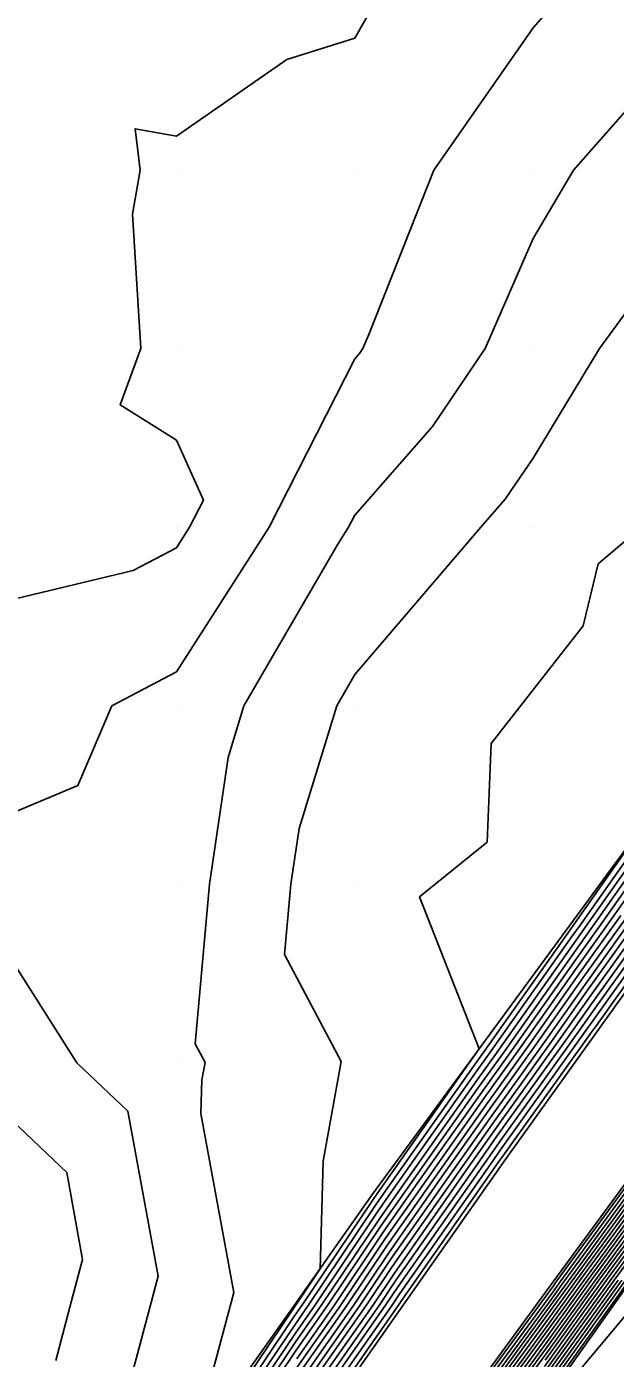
# Model space of a CAD drawing. Extents: x 2188792 to 2191981, y 386090 to 389710.
# Drawn here: x 2189131.6 to 2189164.6, y 386313.4 to 386388 of the extents above; entities that cross this region are included whole.
import ezdxf

# ---------------------------------------------------------------- set-up
doc = ezdxf.new("R2010")
doc.units = 0
for name, color, linetype in [('DTM Contours Major', 7, 'Continuous'), ('DTM Contours Minor', 7, 'Continuous'), ('Exist DTM QL2 LIDAR Elevation Point', 7, 'Continuous'), ('PH Exist DTM Breakline', 7, 'Continuous')]:
    doc.layers.add(name, color=color, linetype=linetype)

msp = doc.modelspace()

# ---------------------------------------------------------------- linework, layer by layer
at = {"layer": 'DTM Contours Major'}
for points in [[(2189177.053, 386389.986), (2189169.982, 386384.445), (2189165.878, 386384.089), (2189162.238, 386379.985), (2189159.981, 386376.165), (2189157.295, 386369.984), (2189154.332, 386365.632), (2189149.98, 386360.655), (2189149.638, 386359.983), (2189149.026, 386359.03), (2189143.764, 386349.983), (2189142.874, 386347.088), (2189141.832, 386339.982), (2189141.034, 386331.036), (2189141.586, 386329.994), (2189141.41, 386329.022), (2189141.357, 386327.14), (2189143.196, 386317.105), (2189141.482, 386310.691)], [(2189167.682, 386344.32), (2189163.115, 386337.852), (2189162.265, 386336.665), (2189157.864, 386330.434), (2189156.863, 386329.037), (2189152.616, 386323.028), (2189151.361, 386321.239), (2189148.096, 386316.376), (2189146.678, 386314.354), (2189143.492, 386309.618)], [(2189165.341, 386338.31), (2189162.792, 386334.752), (2189160.113, 386330.96), (2189157.47, 386327.271), (2189154.888, 386323.617), (2189151.886, 386319.336), (2189149.903, 386316.382), (2189146.799, 386311.954)], [(2189167.567, 386338.768), (2189163.319, 386332.838), (2189162.363, 386331.485), (2189158.078, 386325.504), (2189157.16, 386324.205), (2189152.411, 386317.433), (2189151.71, 386316.388), (2189146.919, 386309.555)], [(2189156.132, 386310.093), (2189161.042, 386316.787), (2189161.746, 386317.763), (2189166.639, 386324.433)], [(2189157.317, 386310.229), (2189160.851, 386315.047), (2189162.818, 386317.776), (2189166.314, 386322.542)], [(2189160.66, 386313.308), (2189163.891, 386317.79), (2189165.989, 386320.65)], [(2189160.469, 386311.568), (2189164.964, 386317.804)]]:
    msp.add_lwpolyline(points, dxfattribs=at)
at = {"layer": 'DTM Contours Minor'}
for points in [[(2189151.46, 386389.986), (2189149.98, 386387.376), (2189146.172, 386386.179), (2189139.979, 386381.892), (2189137.659, 386382.306), (2189137.954, 386379.985), (2189137.516, 386377.522), (2189137.978, 386369.984), (2189136.831, 386366.837), (2189139.979, 386364.861), (2189141.49, 386361.494), (2189140.721, 386359.983), (2189139.979, 386358.828), (2189137.548, 386357.552), (2189129.978, 386355.748)], [(2189160.932, 386389.035), (2189159.981, 386387.963), (2189154.41, 386379.985), (2189150.773, 386370.778), (2189150.429, 386369.984), (2189150.247, 386369.718), (2189149.98, 386369.413), (2189145.18, 386359.983), (2189139.979, 386351.878), (2189136.367, 386349.983), (2189134.459, 386345.502), (2189129.978, 386343.644), (2189128.724, 386339.982), (2189129.978, 386336.903), (2189134.403, 386329.981), (2189137.265, 386327.266), (2189138.959, 386318.027), (2189137.794, 386313.669), (2189136.1, 386307.334)], [(2189169.982, 386378.564), (2189163.702, 386369.984), (2189159.981, 386363.844), (2189158.418, 386361.547), (2189157.051, 386359.983), (2189149.98, 386351.724), (2189148.967, 386349.983), (2189146.855, 386343.107), (2189146.396, 386339.982), (2189146.045, 386336.047), (2189149.218, 386330.055), (2189148.205, 386324.468), (2189148.035, 386318.433), (2189146.65, 386316.37), (2189146.582, 386316.273), (2189142.394, 386310.047)], [(2189165.937, 386359.875), (2189163.634, 386357.926), (2189162.782, 386354.457), (2189157.623, 386347.867), (2189157.411, 386342.342), (2189153.606, 386339.27), (2189156.966, 386330.76), (2189156.514, 386330.119), (2189156.498, 386330.098), (2189151.253, 386322.675), (2189151.046, 386322.381), (2189147.012, 386316.372), (2189146.606, 386315.793), (2189142.668, 386309.94)], [(2189167.087, 386344.556), (2189162.225, 386337.668), (2189162.054, 386337.43), (2189156.964, 386330.224), (2189156.62, 386329.744), (2189151.707, 386322.793), (2189151.151, 386322), (2189147.373, 386316.373), (2189146.63, 386315.313), (2189142.943, 386309.833)], [(2189167.594, 386344.734), (2189162.67, 386337.76), (2189162.159, 386337.047), (2189157.414, 386330.329), (2189156.741, 386329.391), (2189152.162, 386322.911), (2189151.256, 386321.619), (2189147.735, 386316.374), (2189146.654, 386314.834), (2189143.218, 386309.725)], [(2189167.77, 386343.906), (2189163.56, 386337.943), (2189162.37, 386336.282), (2189158.314, 386330.539), (2189156.984, 386328.684), (2189153.071, 386323.146), (2189151.466, 386320.858), (2189148.458, 386316.377), (2189146.702, 386313.874), (2189143.767, 386309.511)], [(2189167.858, 386343.492), (2189164.006, 386338.035), (2189162.476, 386335.899), (2189158.764, 386330.644), (2189157.106, 386328.331), (2189153.525, 386323.264), (2189151.571, 386320.478), (2189148.819, 386316.378), (2189146.726, 386313.394)], [(2189167.946, 386343.078), (2189164.451, 386338.127), (2189162.581, 386335.517), (2189159.214, 386330.75), (2189157.227, 386327.977), (2189153.979, 386323.382), (2189151.676, 386320.097), (2189149.18, 386316.379), (2189146.75, 386312.914)], [(2189168.013, 386338.86), (2189163.424, 386332.456), (2189162.813, 386331.59), (2189158.2, 386325.151), (2189157.615, 386324.323), (2189152.516, 386317.052), (2189152.072, 386316.39), (2189146.943, 386309.075)], [(2189168.458, 386338.951), (2189163.53, 386332.073), (2189163.263, 386331.696), (2189158.321, 386324.797), (2189158.069, 386324.441), (2189152.621, 386316.671), (2189152.433, 386316.391), (2189146.967, 386308.595)], [(2189164.896, 386338.218), (2189162.686, 386335.134), (2189159.663, 386330.855), (2189157.349, 386327.624), (2189154.434, 386323.499), (2189151.781, 386319.716), (2189149.542, 386316.381), (2189146.775, 386312.434)], [(2189165.787, 386338.402), (2189162.897, 386334.369), (2189160.563, 386331.065), (2189157.592, 386326.917), (2189155.343, 386323.735), (2189151.991, 386318.955), (2189150.265, 386316.383), (2189146.823, 386311.474)], [(2189166.232, 386338.493), (2189163.003, 386333.986), (2189161.013, 386331.17), (2189157.713, 386326.564), (2189155.797, 386323.852), (2189152.096, 386318.574), (2189150.626, 386316.385), (2189146.847, 386310.994)], [(2189166.677, 386338.585), (2189163.108, 386333.604), (2189161.463, 386331.275), (2189157.835, 386326.211), (2189156.251, 386323.97), (2189152.201, 386318.194), (2189150.988, 386316.386), (2189146.871, 386310.515)], [(2189167.122, 386338.676), (2189163.214, 386333.221), (2189161.913, 386331.38), (2189157.957, 386325.857), (2189156.706, 386324.088), (2189152.306, 386317.813), (2189151.349, 386316.387), (2189146.895, 386310.035)], [(2189129.978, 386327.479), (2189133.827, 386323.828), (2189134.721, 386318.948), (2189134.106, 386316.647), (2189133.212, 386313.301)], [(2189155.659, 386310.039), (2189161.118, 386317.482), (2189161.316, 386317.757), (2189166.769, 386325.19)], [(2189155.896, 386310.066), (2189161.08, 386317.134), (2189161.531, 386317.76), (2189166.704, 386324.812)], [(2189156.369, 386310.12), (2189161.004, 386316.439), (2189161.96, 386317.765), (2189166.574, 386324.055)], [(2189156.606, 386310.147), (2189160.966, 386316.091), (2189162.175, 386317.768), (2189166.509, 386323.677)], [(2189156.843, 386310.175), (2189160.927, 386315.743), (2189162.389, 386317.771), (2189166.444, 386323.298)], [(2189157.08, 386310.202), (2189160.889, 386315.395), (2189162.604, 386317.774), (2189166.379, 386322.92)], [(2189157.553, 386310.256), (2189160.813, 386314.699), (2189163.033, 386317.779), (2189166.249, 386322.163)], [(2189157.79, 386310.283), (2189160.775, 386314.351), (2189163.247, 386317.782), (2189166.184, 386321.785)], [(2189158.027, 386310.31), (2189160.736, 386314.003), (2189163.462, 386317.785), (2189166.119, 386321.407)], [(2189158.264, 386310.337), (2189160.698, 386313.656), (2189163.676, 386317.788), (2189166.054, 386321.028)], [(2189160.622, 386312.96), (2189164.106, 386317.793), (2189165.924, 386320.272)], [(2189160.545, 386312.264), (2189164.535, 386317.799), (2189165.794, 386319.515)], [(2189160.584, 386312.612), (2189164.32, 386317.796), (2189165.859, 386319.893)], [(2189160.393, 386310.873), (2189165.393, 386317.81)], [(2189160.431, 386311.22), (2189165.178, 386317.807)], [(2189160.507, 386311.916), (2189164.749, 386317.801)], [(2189160.708, 386310.516), (2189166.298, 386317.175)]]:
    msp.add_lwpolyline(points, dxfattribs=at)
at = {"layer": 'Exist DTM QL2 LIDAR Elevation Point'}
for p, q in [((2189139.979, 386379.985), (2189139.979, 386379.985)), ((2189149.98, 386379.985), (2189149.98, 386379.985)), ((2189159.981, 386379.985), (2189159.981, 386379.985)), ((2189139.979, 386369.984), (2189139.979, 386369.984)), ((2189149.98, 386369.984), (2189149.98, 386369.984)), ((2189159.981, 386369.984), (2189159.981, 386369.984)), ((2189139.979, 386359.983), (2189139.979, 386359.983)), ((2189149.98, 386359.983), (2189149.98, 386359.983)), ((2189159.981, 386359.983), (2189159.981, 386359.983)), ((2189139.979, 386349.983), (2189139.979, 386349.983)), ((2189149.98, 386349.983), (2189149.98, 386349.983)), ((2189139.979, 386339.982), (2189139.979, 386339.982)), ((2189149.98, 386339.982), (2189149.98, 386339.982)), ((2189139.979, 386329.981), (2189139.979, 386329.981))]:
    msp.add_line(p, q, dxfattribs=at)
at = {"layer": 'PH Exist DTM Breakline'}
for points in [[(2189109.198, 386263.434), (2189113.802, 386270.076), (2189118.406, 386276.718), (2189123.01, 386283.36), (2189128.183, 386290.512), (2189133.356, 386297.664), (2189137.763, 386303.899), (2189142.17, 386310.135), (2189146.577, 386316.37), (2189150.984, 386322.606), (2189156.493, 386330.114), (2189162.001, 386337.622), (2189167.509, 386345.131), (2189173.018, 386352.639), (2189177.799, 386359.658), (2189182.581, 386366.678), (2189187.363, 386373.697), (2189194.449, 386383.956), (2189198.924, 386388.512)], [(2189203.488, 386388.177), (2189205.78, 386387.086), (2189208.465, 386383.812), (2189209.986, 386379.985), (2189207.464, 386374.021), (2189202.905, 386368.325), (2189198.347, 386362.628), (2189192.706, 386355.041), (2189187.065, 386347.454), (2189181.423, 386339.867), (2189175.782, 386332.28), (2189170.642, 386325.046), (2189165.501, 386317.811), (2189160.36, 386310.576), (2189155.219, 386303.342), (2189150.079, 386296.107), (2189145.09, 386289.11), (2189140.102, 386282.112), (2189135.114, 386275.115), (2189130.125, 386268.118), (2189125.137, 386261.121), (2189120.149, 386254.123)], [(2189168.81, 386339.024), (2189163.611, 386331.777), (2189158.413, 386324.53), (2189152.699, 386316.392), (2189146.984, 386308.254)], [(2189155.476, 386310.018), (2189161.148, 386317.755), (2189166.82, 386325.491)]]:
    msp.add_lwpolyline(points, dxfattribs=at)

doc.saveas('drawing.dxf')
